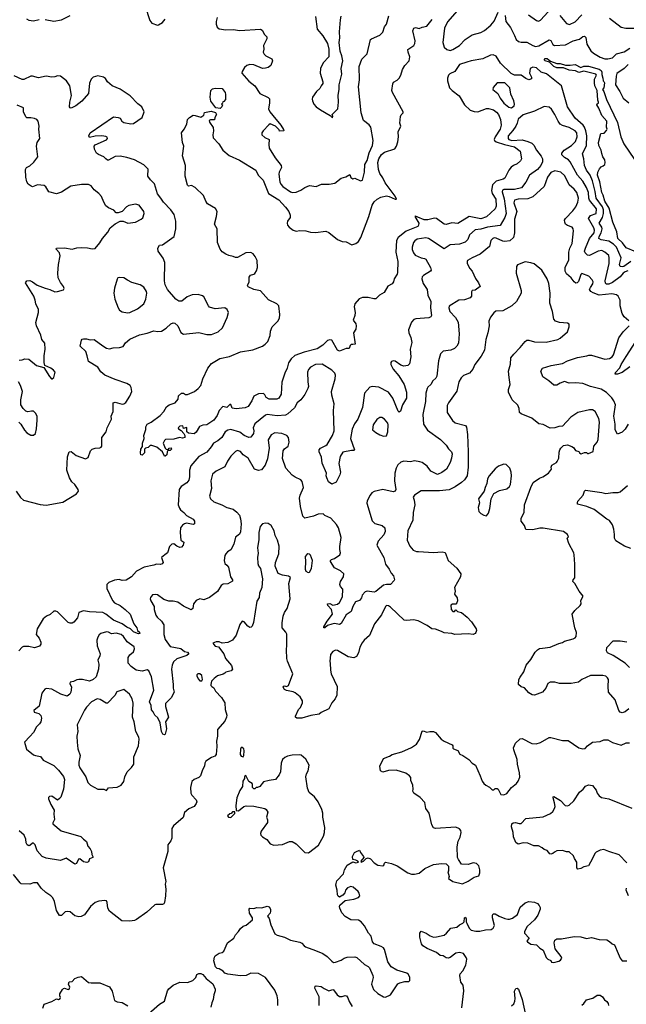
# Model space of a CAD drawing. Extents: x 2293139 to 2515392, y 824115 to 1006937.
# Tile 260 of 417: x 2362751 to 2369058, y 953726 to 963973. Entities that reach past the tile are written whole.
import ezdxf

# ---------------------------------------------------------------- set-up
doc = ezdxf.new("R2010")
doc.units = 0

msp = doc.modelspace()

# ---------------------------------------------------------------- linework, layer by layer
at = {"layer": '0CON10XD'}
for points in [[(2364055, 964112), (2364103, 963963), (2364125, 963936), (2364185, 963916), (2364195, 963918), (2364235, 963942), (2364263, 963977)], [(2362823, 963983), (2362845, 963966), (2362895, 963961), (2362954, 963976)], [(2363016, 963976), (2363105, 963957), (2363185, 963970), (2363275, 964016)], [(2367400, 963530), (2367323, 963507), (2367276, 963435), (2367222, 963408), (2367210, 963395), (2367198, 963365), (2367198, 963335), (2367220, 963265), (2367246, 963235), (2367321, 963181), (2367375, 963085), (2367435, 963031), (2367475, 963018), (2367515, 963015), (2367605, 963049), (2367625, 963050), (2367678, 963035), (2367710, 963010), (2367730, 962985), (2367750, 962935), (2367758, 962875), (2367745, 962835), (2367693, 962755), (2367685, 962725), (2367688, 962715), (2367705, 962703), (2367793, 962673), (2367895, 962650), (2367954, 962605), (2367967, 962525), (2367957, 962503), (2367925, 962473), (2367885, 962456), (2367861, 962439), (2367837, 962405), (2367796, 962325), (2367777, 962313), (2367705, 962293), (2367667, 962253), (2367655, 962195), (2367665, 962165), (2367700, 962105), (2367705, 962032), (2367695, 962005), (2367605, 961920), (2367545, 961901), (2367425, 961924), (2367305, 961853), (2367245, 961859), (2367185, 961841), (2367165, 961846), (2367085, 961903), (2367065, 961906), (2366995, 961891), (2366955, 961890), (2366889, 961919), (2366865, 961929), (2366860, 961925), (2366900, 961855), (2366899, 961835), (2366890, 961820), (2366768, 961772), (2366685, 961707), (2366667, 961675), (2366661, 961555), (2366681, 961455), (2366678, 961342), (2366674, 961325), (2366646, 961275), (2366639, 961245), (2366622, 961225), (2366580, 961200), (2366541, 961135), (2366493, 961107), (2366455, 961069), (2366434, 961066), (2366375, 961081), (2366315, 961083), (2366281, 961069), (2366236, 961014), (2366229, 960985), (2366238, 960925), (2366236, 960895), (2366218, 960845), (2366246, 960806), (2366251, 960785), (2366247, 960753), (2366220, 960715), (2366240, 960595), (2366213, 960593), (2366198, 960592), (2366187, 960583), (2366175, 960550), (2366145, 960552), (2366075, 960523), (2366054, 960534), (2365996, 960636), (2365975, 960641), (2365952, 960635), (2365904, 960586), (2365843, 960547), (2365708, 960512), (2365612, 960478), (2365575, 960444), (2365547, 960403), (2365532, 960345), (2365508, 960295), (2365475, 960200), (2365469, 960075), (2365445, 960034), (2365425, 960024), (2365345, 960023), (2365315, 960040), (2365300, 960070), (2365285, 960084), (2365235, 960079), (2365185, 960054), (2365165, 960006), (2365125, 959948), (2365095, 959934), (2365002, 959922), (2364959, 959929), (2364945, 959968), (2364935, 959968), (2364905, 959938), (2364863, 959947), (2364824, 959906), (2364804, 959855), (2364768, 959805), (2364695, 959757), (2364655, 959752), (2364622, 959738), (2364585, 959681), (2364565, 959664), (2364505, 959670), (2364490, 959685), (2364490, 959725), (2364485, 959730), (2364455, 959720), (2364447, 959747), (2364415, 959743), (2364400, 959725), (2364402, 959715), (2364429, 959699), (2364458, 959665), (2364468, 959645), (2364467, 959623), (2364445, 959618), (2364414, 959624), (2364355, 959607), (2364267, 959603), (2364255, 959593), (2364241, 959565), (2364265, 959512), (2364275, 959502), (2364295, 959500), (2364305, 959512), (2364325, 959518), (2364330, 959505), (2364315, 959488), (2364292, 959488), (2364283, 959477), (2364280, 959445), (2364265, 959430), (2364255, 959432), (2364235, 959477), (2364178, 959525), (2364125, 959542), (2364108, 959542), (2364085, 959520), (2364060, 959515), (2364050, 959505), (2364050, 959465), (2364025, 959440), (2364012, 959445), (2364008, 959465), (2364012, 959505), (2364029, 959531), (2364027, 959567), (2364046, 959614), (2364042, 959645), (2364062, 959708), (2364064, 959735), (2364077, 959765), (2364117, 959783), (2364213, 959855), (2364248, 959895), (2364278, 959945), (2364305, 959964), (2364366, 959984), (2364400, 960025), (2364403, 960057), (2364432, 960085), (2364455, 960086), (2364475, 960073), (2364495, 960071), (2364567, 960103), (2364606, 960134), (2364634, 960166), (2364655, 960234), (2364707, 960345), (2364745, 960394), (2364833, 960447), (2364933, 960467), (2365045, 960516), (2365175, 960536), (2365275, 960574), (2365304, 960595), (2365331, 960625), (2365354, 960685), (2365358, 960732), (2365376, 960775), (2365434, 960835), (2365451, 960865), (2365456, 960904), (2365445, 960995), (2365426, 961015), (2365337, 961057), (2365255, 961152), (2365185, 961166), (2365125, 961192), (2365118, 961205), (2365138, 961245), (2365137, 961293), (2365142, 961305), (2365152, 961315), (2365185, 961324), (2365195, 961333), (2365212, 961358), (2365225, 961395), (2365220, 961465), (2365199, 961509), (2365177, 961537), (2365155, 961549), (2365102, 961548), (2365015, 961498), (2364995, 961498), (2364969, 961509), (2364925, 961517), (2364895, 961531), (2364857, 961557), (2364834, 961584), (2364809, 961655), (2364803, 961795), (2364776, 961845), (2364797, 961925), (2364803, 961975), (2364788, 962008), (2364705, 962058), (2364686, 962085), (2364662, 962142), (2364575, 962227), (2364537, 962247), (2364505, 962241), (2364495, 962252), (2364473, 962343), (2364475, 962455), (2364445, 962555), (2364458, 962655), (2364444, 962695), (2364433, 962795), (2364462, 962835), (2364488, 962885), (2364496, 962934), (2364516, 962954), (2364555, 962978), (2364575, 962977), (2364635, 962958), (2364665, 962980), (2364672, 963008), (2364742, 963022), (2364787, 963007), (2364798, 962985), (2364780, 962955), (2364778, 962932), (2364735, 962932), (2364722, 962925), (2364723, 962907), (2364762, 962852), (2364766, 962815), (2364759, 962775), (2364764, 962744), (2364820, 962680), (2364864, 962615), (2364929, 962559), (2365035, 962512), (2365206, 962406), (2365229, 962355), (2365282, 962302), (2365337, 962165), (2365445, 962097), (2365515, 962022), (2365549, 961975), (2365563, 961937), (2365564, 961915), (2365534, 961875), (2365531, 961855), (2365535, 961833), (2365551, 961815), (2365595, 961784), (2365625, 961772), (2365665, 961778), (2365725, 961776), (2365775, 961761), (2365825, 961758), (2365935, 961771), (2365965, 961758), (2366055, 961686), (2366104, 961664), (2366145, 961661), (2366205, 961631), (2366245, 961642), (2366275, 961665), (2366297, 961705), (2366380, 961925), (2366415, 962042), (2366435, 962078), (2366466, 962105), (2366505, 962125), (2366565, 962138), (2366592, 962132), (2366655, 962104), (2366668, 962105), (2366656, 962135), (2366551, 962275), (2366526, 962326), (2366495, 962372), (2366480, 962415), (2366475, 962485), (2366484, 962526), (2366511, 962569), (2366545, 962593), (2366652, 962628), (2366670, 962655), (2366683, 962703), (2366689, 962755), (2366686, 962805), (2366713, 962865), (2366702, 962895), (2366709, 962965), (2366716, 962984), (2366737, 963005), (2366737, 963015), (2366626, 963215), (2366621, 963235), (2366630, 963305), (2366639, 963321), (2366675, 963342), (2366696, 963365), (2366714, 963395), (2366732, 963455), (2366755, 963495), (2366801, 963545), (2366808, 963585), (2366789, 963635), (2366786, 963664), (2366848, 963705), (2366859, 963725), (2366864, 963754), (2366840, 963855), (2366848, 963885), (2366865, 963892), (2366905, 963881), (2366935, 963896), (2366985, 963906), (2367041, 963975)], [(2364804, 963994), (2364792, 963955), (2364794, 963925), (2364804, 963895), (2364825, 963879), (2364895, 963867), (2364975, 963870), (2365035, 963860), (2365254, 963874), (2365272, 963865), (2365295, 963818), (2365320, 963795), (2365320, 963775), (2365286, 963705), (2365290, 963665), (2365283, 963635), (2365293, 963613), (2365310, 963595), (2365374, 963564), (2365380, 963545), (2365363, 963495), (2365335, 963476), (2365305, 963467), (2365275, 963466), (2365185, 963503), (2365145, 963507), (2365113, 963497), (2365087, 963475), (2365063, 963435), (2365060, 963415), (2365135, 963333), (2365195, 963283), (2365248, 963205), (2365335, 963162), (2365348, 963148), (2365349, 963105), (2365339, 963045), (2365351, 963015), (2365384, 962975), (2365466, 962876), (2365495, 962830), (2365497, 962815), (2365452, 962812), (2365450, 962825), (2365410, 962865), (2365355, 962888), (2365341, 962879), (2365284, 962816), (2365270, 962795), (2365270, 962775), (2365300, 962745), (2365346, 962726), (2365341, 962675), (2365346, 962636), (2365406, 962535), (2365469, 962455), (2365472, 962435), (2365447, 962385), (2365444, 962365), (2365455, 962285), (2365465, 962261), (2365487, 962235), (2365565, 962181), (2365586, 962174), (2365625, 962176), (2365675, 962198), (2365715, 962228), (2365765, 962247), (2365835, 962238), (2365888, 962262), (2365968, 962262), (2366027, 962273), (2366095, 962322), (2366143, 962337), (2366185, 962360), (2366195, 962332), (2366205, 962322), (2366215, 962318), (2366235, 962322), (2366295, 962294), (2366316, 962304), (2366337, 962385), (2366339, 962465), (2366365, 962506), (2366384, 962586), (2366420, 962665), (2366427, 962717), (2366401, 962855), (2366385, 962878), (2366324, 962925), (2366300, 963005), (2366274, 963275), (2366284, 963346), (2366279, 963485), (2366308, 963562), (2366364, 963616), (2366400, 963765), (2366410, 963775), (2366495, 963812), (2366525, 963844), (2366545, 963897), (2366565, 963927), (2366589, 964011)], [(2365826, 964005), (2365844, 963875), (2365904, 963805), (2365951, 963725), (2365964, 963665), (2365966, 963585), (2365907, 963525), (2365880, 963465), (2365874, 963415), (2365902, 963325), (2365902, 963308), (2365884, 963285), (2365873, 963255), (2365836, 963225), (2365795, 963168), (2365792, 963145), (2365797, 963127), (2365808, 963095), (2365835, 963066), (2365877, 963035), (2365980, 962975), (2366003, 962953), (2366008, 962965), (2366000, 962985), (2366057, 963045), (2366064, 963115), (2366063, 963187), (2366074, 963245), (2366074, 963295), (2366100, 963405), (2366094, 963465), (2366111, 963545), (2366101, 963595), (2366082, 963645), (2366072, 963735), (2366080, 963785), (2366076, 963845), (2366085, 963972), (2366095, 964008)], [(2367301, 964065), (2367199, 963951), (2367167, 963885), (2367149, 963735), (2367166, 963685), (2367192, 963662), (2367225, 963653), (2367255, 963661), (2367325, 963705), (2367383, 963767), (2367455, 963815), (2367545, 963840), (2367585, 963859), (2367651, 963915), (2367685, 963956), (2367725, 964052)], [(2367799, 964015), (2367807, 963955), (2367853, 963893), (2367895, 963809), (2367912, 963765), (2367937, 963747), (2367965, 963739), (2368025, 963737), (2368085, 963704), (2368115, 963694), (2368148, 963702), (2368255, 963764), (2368273, 963755), (2368295, 963716), (2368312, 963705), (2368425, 963711), (2368505, 963752), (2368571, 963769), (2368605, 963796), (2368625, 963801), (2368636, 963786), (2368648, 963718), (2368690, 963650), (2368717, 963625), (2368785, 963584), (2368835, 963564), (2368865, 963565), (2368913, 963577), (2368955, 963618), (2369035, 963638), (2369095, 963676)], [(2368042, 964022), (2368125, 963964), (2368145, 963957), (2368165, 963967), (2368244, 964055)], [(2368367, 964017), (2368435, 963934), (2368466, 963924), (2368525, 963951), (2368595, 964022)], [(2368885, 963990), (2369005, 963896), (2369054, 963884), (2369195, 963885)], [(2369105, 961457), (2369031, 961405), (2369015, 961400), (2368995, 961405), (2368987, 961425), (2369005, 961495), (2368981, 961549), (2368957, 961605), (2368925, 961635), (2368875, 961668), (2368795, 961681), (2368774, 961695), (2368776, 961715), (2368796, 961754), (2368808, 961795), (2368803, 961815), (2368777, 961855), (2368811, 961915), (2368821, 961955), (2368821, 961995), (2368809, 962025), (2368744, 962115), (2368735, 962185), (2368705, 962294), (2368681, 962355), (2368644, 962405), (2368624, 962455), (2368618, 962525), (2368602, 962575), (2368644, 962665), (2368646, 962765), (2368638, 962815), (2368624, 962854), (2368609, 962875), (2368525, 962947), (2368445, 963065), (2368385, 963285), (2368228, 963408), (2368172, 963425), (2368125, 963470), (2368085, 963480), (2368060, 963465), (2368050, 963415), (2368071, 963375), (2368073, 963357), (2368045, 963348), (2368015, 963359), (2367965, 963395), (2367895, 963397), (2367862, 963412), (2367750, 963520), (2367705, 963593), (2367675, 963608), (2367645, 963604), (2367565, 963564), (2367445, 963545), (2367400, 963530)], [(2369157, 961557), (2369055, 961598), (2369020, 961650), (2368970, 961695), (2368958, 961765), (2368917, 961867), (2368881, 962011), (2368835, 962085), (2368818, 962148), (2368805, 962175), (2368783, 962285), (2368760, 962355), (2368761, 962385), (2368778, 962422), (2368795, 962442), (2368819, 962451), (2368834, 962466), (2368840, 962485), (2368834, 962514), (2368814, 962545), (2368805, 962580), (2368797, 962615), (2368772, 962665), (2368768, 962695), (2368792, 962788), (2368828, 962792), (2368852, 962818), (2368858, 962835), (2368851, 962855), (2368857, 962915), (2368804, 962974), (2368773, 963053), (2368750, 963085), (2368754, 963096), (2368770, 963105), (2368770, 963115), (2368763, 963135), (2368756, 963235), (2368732, 963285), (2368726, 963314), (2368726, 963355), (2368748, 963395), (2368742, 963405), (2368617, 963437), (2368565, 963422), (2368529, 963439), (2368465, 963448), (2368405, 963470), (2368335, 963471), (2368306, 963485), (2368260, 963530), (2368215, 963544), (2368204, 963555), (2368215, 963568), (2368235, 963567), (2368271, 963541), (2368335, 963518), (2368372, 963515), (2368425, 963498), (2368475, 963500), (2368525, 963506), (2368585, 963476), (2368615, 963489), (2368665, 963488), (2368775, 963457), (2368795, 963445), (2368805, 963425), (2368803, 963403), (2368814, 963365), (2368816, 963336), (2368825, 963331), (2368832, 963315), (2368825, 963263), (2368810, 963245), (2368825, 963227), (2368851, 963141), (2368965, 962904), (2369000, 962755), (2369031, 962681), (2369145, 962517)], [(2369078, 963505), (2369035, 963464), (2368959, 963411), (2368951, 963385), (2368945, 963295), (2368991, 963225), (2369026, 963156), (2369085, 963108)], [(2362713, 959065), (2362760, 959000), (2362792, 958972), (2362965, 958929), (2363025, 958922), (2363198, 958952), (2363341, 959039), (2363362, 959065), (2363358, 959085), (2363323, 959135), (2363294, 959164), (2363270, 959205), (2363242, 959285), (2363249, 959425), (2363266, 959474), (2363285, 959479), (2363339, 959439), (2363435, 959402), (2363462, 959418), (2363488, 959485), (2363505, 959505), (2363535, 959514), (2363584, 959516), (2363598, 959525), (2363604, 959536), (2363606, 959625), (2363651, 959685), (2363661, 959725), (2363704, 959815), (2363701, 959845), (2363721, 959895), (2363724, 959985), (2363745, 959991), (2363815, 959973), (2363835, 959974), (2363855, 959990), (2363895, 960054), (2363918, 960105), (2363911, 960145), (2363898, 960165), (2363865, 960187), (2363745, 960228), (2363635, 960274), (2363595, 960309), (2363565, 960356), (2363466, 960415), (2363454, 960475), (2363438, 960518), (2363381, 960575), (2363392, 960638), (2363402, 960648), (2363415, 960650), (2363445, 960650), (2363485, 960640), (2363525, 960644), (2363617, 960577), (2363655, 960554), (2363685, 960546), (2363722, 960558), (2363788, 960562), (2363825, 960573), (2363850, 960610), (2363895, 960649), (2363996, 960694), (2364075, 960711), (2364145, 960736), (2364185, 960729), (2364225, 960731), (2364275, 960764), (2364323, 960807), (2364348, 960818), (2364365, 960813), (2364396, 960786), (2364425, 960717), (2364455, 960700), (2364615, 960718), (2364695, 960696), (2364745, 960698), (2364814, 960725), (2364859, 960765), (2364909, 960875), (2364922, 960925), (2364908, 960958), (2364883, 960973), (2364785, 960964), (2364725, 960982), (2364713, 960995), (2364667, 961087), (2364650, 961100), (2364605, 961114), (2364545, 961111), (2364493, 961087), (2364435, 961042), (2364405, 961043), (2364376, 961065), (2364288, 961165), (2364265, 961215), (2364258, 961255), (2364261, 961445), (2364241, 961491), (2364191, 961565), (2364186, 961595), (2364203, 961625), (2364235, 961631), (2364357, 961715), (2364374, 961795), (2364374, 961875), (2364357, 961947), (2364321, 961995), (2364245, 962072), (2364220, 962115), (2364182, 962162), (2364154, 962265), (2364111, 962305), (2364084, 962345), (2364085, 962417), (2364041, 962461), (2363945, 962513), (2363865, 962540), (2363795, 962552), (2363742, 962548), (2363675, 962510), (2363665, 962510), (2363645, 962526), (2363625, 962544), (2363569, 962569), (2363549, 962585), (2363529, 962625), (2363524, 962655), (2363535, 962672), (2363655, 962723), (2363663, 962735), (2363661, 962751), (2363648, 962758), (2363605, 962764), (2363535, 962761), (2363475, 962748), (2363470, 962765), (2363484, 962796), (2363725, 962960), (2363775, 962956), (2363795, 962948), (2363814, 962915), (2363835, 962902), (2363905, 962890), (2363935, 962894), (2364023, 962955), (2364044, 963015), (2364022, 963065), (2363978, 963098), (2363901, 963181), (2363795, 963249), (2363714, 963284), (2363665, 963325), (2363642, 963362), (2363622, 963375), (2363565, 963388), (2363515, 963374), (2363495, 963352), (2363478, 963312), (2363465, 963205), (2363397, 963125), (2363335, 963076), (2363285, 963052), (2363274, 963054), (2363267, 963065), (2363271, 963115), (2363288, 963185), (2363272, 963285), (2363237, 963337), (2363175, 963386), (2363145, 963390), (2363115, 963378), (2363085, 963374), (2363025, 963386), (2362945, 963369), (2362885, 963385), (2362865, 963384), (2362795, 963351), (2362775, 963349), (2362695, 963387)], [(2364835, 963048), (2364790, 963055), (2364738, 963125), (2364730, 963165), (2364738, 963235), (2364755, 963253), (2364785, 963260), (2364855, 963256), (2364886, 963215), (2364891, 963195), (2364889, 963141), (2364875, 963122), (2364862, 963118), (2364860, 963105), (2364850, 963095), (2364858, 963085), (2364852, 963065), (2364835, 963048)], [(2367865, 963054), (2367892, 963075), (2367896, 963095), (2367888, 963128), (2367859, 963199), (2367848, 963265), (2367795, 963314), (2367714, 963316), (2367674, 963266), (2367672, 963245), (2367721, 963205), (2367748, 963155), (2367785, 963104), (2367835, 963063), (2367865, 963054)], [(2363573, 962163), (2363525, 962201), (2363494, 962244), (2363465, 962259), (2363395, 962256), (2363281, 962239), (2363185, 962177), (2363135, 962160), (2363055, 962180), (2363022, 962232), (2363005, 962246), (2362935, 962254), (2362885, 962234), (2362869, 962239), (2362840, 962260), (2362826, 962285), (2362816, 962335), (2362811, 962415), (2362821, 962435), (2362855, 962452), (2362899, 962491), (2362939, 962545), (2362924, 962655), (2362934, 962696), (2362961, 962735), (2362949, 962835), (2362954, 962866), (2362942, 962915), (2362929, 962935), (2362906, 962946), (2362865, 962952), (2362825, 962950), (2362815, 962960), (2362792, 963015), (2362790, 963055), (2362725, 963083)], [(2369075, 961358), (2369045, 961350), (2369024, 961335), (2368993, 961297), (2368915, 961238), (2368875, 961221), (2368851, 961221), (2368842, 961232), (2368839, 961255), (2368879, 961435), (2368880, 961495), (2368875, 961518), (2368836, 961555), (2368805, 961569), (2368765, 961563), (2368675, 961518), (2368655, 961523), (2368629, 961545), (2368624, 961565), (2368634, 961595), (2368675, 961695), (2368723, 961755), (2368727, 961783), (2368721, 961805), (2368666, 961905), (2368685, 961935), (2368743, 961955), (2368748, 962005), (2368675, 962095), (2368668, 962115), (2368665, 962175), (2368645, 962227), (2368605, 962293), (2368550, 962355), (2368476, 962495), (2368456, 962515), (2368415, 962537), (2368386, 962566), (2368387, 962585), (2368412, 962615), (2368488, 962665), (2368529, 962705), (2368547, 962755), (2368545, 962795), (2368525, 962815), (2368465, 962851), (2368395, 962870), (2368372, 962885), (2368348, 962915), (2368315, 962985), (2368280, 963040), (2368255, 963064), (2368205, 963069), (2368105, 963021), (2367987, 962983), (2367933, 962937), (2367923, 962895), (2367908, 962865), (2367879, 962821), (2367831, 962765), (2367829, 962735), (2367837, 962725), (2367867, 962717), (2367975, 962723), (2368035, 962706), (2368077, 962687), (2368097, 962667), (2368125, 962616), (2368173, 962553), (2368185, 962523), (2368186, 962495), (2368168, 962455), (2368136, 962415), (2368053, 962355), (2368015, 962282), (2367967, 962223), (2367896, 962204), (2367785, 962205), (2367771, 962199), (2367768, 962182), (2367788, 962108), (2367809, 961955), (2367796, 961915), (2367748, 961832), (2367615, 961812), (2367545, 961791), (2367485, 961785), (2367428, 961735), (2367410, 961685), (2367381, 961659), (2367323, 961637), (2367225, 961629), (2367165, 961588), (2367003, 961695), (2366975, 961701), (2366885, 961688), (2366859, 961671), (2366845, 961655), (2366832, 961605), (2366832, 961582), (2366845, 961545), (2366862, 961522), (2366925, 961494), (2366959, 961489), (2366975, 961480), (2367022, 961395), (2367028, 961365), (2367022, 961355), (2366950, 961310), (2366936, 961295), (2366932, 961275), (2366946, 961226), (2366986, 961165), (2366996, 961105), (2367025, 961040), (2367021, 960975), (2367034, 960895), (2367025, 960879), (2367005, 960871), (2366869, 960861), (2366848, 960852), (2366824, 960825), (2366794, 960744), (2366797, 960715), (2366818, 960665), (2366829, 960615), (2366811, 960545), (2366816, 960465), (2366805, 960392), (2366787, 960373), (2366745, 960368), (2366715, 960378), (2366655, 960420), (2366635, 960423), (2366615, 960417), (2366610, 960405), (2366611, 960385), (2366634, 960335), (2366692, 960268), (2366749, 960175), (2366774, 960095), (2366771, 960035), (2366732, 959965), (2366710, 959900), (2366695, 959890), (2366685, 959900), (2366631, 960035), (2366585, 960095), (2366485, 960149), (2366415, 960154), (2366392, 960148), (2366335, 960085), (2366314, 959936), (2366266, 959814), (2366232, 959768), (2366208, 959712), (2366189, 959615), (2366232, 959495), (2366225, 959488), (2366200, 959490), (2366109, 959471), (2366083, 959427), (2366069, 959355), (2366087, 959265), (2366081, 959235), (2366040, 959160), (2365995, 959138), (2365963, 959163), (2365943, 959205), (2365938, 959225), (2365942, 959255), (2365895, 959359), (2365890, 959420), (2365864, 959475), (2365864, 959495), (2365878, 959515), (2365935, 959542), (2365947, 959553), (2366003, 959645), (2366019, 959695), (2366015, 959905), (2366019, 959975), (2365995, 960065), (2365992, 960105), (2366032, 960235), (2366033, 960273), (2366026, 960295), (2365995, 960327), (2365895, 960387), (2365825, 960384), (2365775, 960358), (2365755, 960334), (2365744, 960304), (2365746, 960205), (2365753, 960155), (2365748, 960135), (2365717, 960073), (2365673, 960017), (2365635, 959984), (2365607, 959933), (2365539, 959871), (2365514, 959856), (2365429, 959849), (2365325, 959864), (2365305, 959856), (2365195, 959766), (2365178, 959725), (2365184, 959695), (2365182, 959665), (2365155, 959628), (2365135, 959626), (2365085, 959645), (2365039, 959679), (2364945, 959708), (2364915, 959702), (2364888, 959685), (2364852, 959625), (2364810, 959590), (2364765, 959564), (2364743, 959527), (2364695, 959471), (2364615, 959427), (2364530, 959330), (2364515, 959285), (2364516, 959215), (2364508, 959182), (2364487, 959153), (2364430, 959115), (2364408, 959085), (2364400, 958925), (2364411, 958891), (2364423, 958873), (2364458, 958845), (2364485, 958812), (2364554, 958775), (2364569, 958755), (2364570, 958735), (2364567, 958725), (2364555, 958721), (2364485, 958732), (2364465, 958727), (2364445, 958713), (2364424, 958685), (2364419, 958635), (2364428, 958558), (2364457, 958535), (2364449, 958505), (2364433, 958485), (2364415, 958481), (2364384, 958494), (2364355, 958518), (2364332, 958515), (2364310, 958490), (2364289, 958425), (2364260, 958405), (2364227, 958375), (2364243, 958325), (2364231, 958309), (2364216, 958304), (2364175, 958308), (2364145, 958295), (2364045, 958275), (2363966, 958234), (2363914, 958176), (2363859, 958141), (2363817, 958137), (2363785, 958146), (2363735, 958140), (2363677, 958115), (2363656, 958094), (2363656, 958055), (2363715, 957930), (2363735, 957905), (2363795, 957876), (2363849, 957835), (2363899, 957785), (2363937, 957687), (2363968, 957645), (2363976, 957616), (2363995, 957600), (2364000, 957585), (2363985, 957580), (2363975, 957584), (2363935, 957604), (2363903, 957633), (2363865, 957650), (2363817, 957687), (2363727, 957723), (2363645, 957786), (2363615, 957802), (2363475, 957812), (2363415, 957822), (2363365, 957803), (2363352, 957748), (2363315, 957702), (2363296, 957694), (2363275, 957694), (2363255, 957701), (2363145, 957810), (2363125, 957818), (2363105, 957816), (2363068, 957782), (2363030, 957765), (2362994, 957736), (2362933, 957635), (2362922, 957575), (2362952, 957535), (2362971, 957495), (2362970, 957475), (2362956, 957454), (2362905, 957437), (2362845, 957451), (2362791, 957449), (2362775, 957442), (2362742, 957405)], [(2369085, 960840), (2369035, 960879), (2369016, 960915), (2368993, 960995), (2368993, 961055), (2368974, 961095), (2368955, 961108), (2368909, 961119), (2368775, 961106), (2368715, 961129), (2368689, 961145), (2368677, 961165), (2368685, 961185), (2368709, 961225), (2368712, 961245), (2368704, 961265), (2368667, 961305), (2368595, 961331), (2368585, 961322), (2368561, 961249), (2368547, 961233), (2368535, 961232), (2368515, 961244), (2368486, 961286), (2368435, 961327), (2368421, 961355), (2368421, 961395), (2368460, 961475), (2368461, 961555), (2368472, 961595), (2368496, 961645), (2368509, 961775), (2368507, 961797), (2368494, 961814), (2368445, 961831), (2368427, 961845), (2368418, 961865), (2368417, 961885), (2368427, 961905), (2368503, 961985), (2368534, 962026), (2368555, 962075), (2368560, 962115), (2368543, 962175), (2368515, 962210), (2368465, 962255), (2368418, 962348), (2368376, 962386), (2368315, 962401), (2368275, 962382), (2368237, 962335), (2368205, 962235), (2368085, 962129), (2368035, 962109), (2367932, 962105), (2367897, 962093), (2367890, 962065), (2367920, 961975), (2367897, 961897), (2367895, 961755), (2367886, 961705), (2367848, 961672), (2367796, 961666), (2367775, 961669), (2367705, 961698), (2367685, 961701), (2367670, 961695), (2367651, 961675), (2367636, 961614), (2367537, 961533), (2367454, 961495), (2367408, 961465), (2367402, 961455), (2367404, 961435), (2367431, 961385), (2367456, 961355), (2367489, 961279), (2367522, 961235), (2367540, 961195), (2367485, 961157), (2367454, 961156), (2367449, 961141), (2367450, 961095), (2367435, 961079), (2367375, 961059), (2367317, 961053), (2367217, 960993), (2367213, 960975), (2367224, 960935), (2367282, 960875), (2367310, 960825), (2367321, 960705), (2367312, 960608), (2367297, 960575), (2367270, 960550), (2367235, 960533), (2367155, 960522), (2367126, 960494), (2367106, 960424), (2367088, 960262), (2367077, 960243), (2367047, 960215), (2367026, 960175), (2366995, 960150), (2366986, 960135), (2366974, 960085), (2366970, 960000), (2366941, 959865), (2366951, 959765), (2366992, 959702), (2367125, 959605), (2367186, 959545), (2367208, 959508), (2367242, 959475), (2367246, 959455), (2367241, 959409), (2367227, 959363), (2367188, 959295), (2367140, 959260), (2367095, 959240), (2367025, 959274), (2366989, 959325), (2366935, 959363), (2366911, 959371), (2366855, 959382), (2366815, 959372), (2366745, 959378), (2366712, 959368), (2366681, 959339), (2366664, 959306), (2366652, 959255), (2366649, 959175), (2366662, 959085), (2366654, 959066), (2366635, 959060)], [(2362745, 960431), (2362778, 960432), (2362806, 960444), (2362845, 960439), (2362925, 960373), (2363003, 960353), (2363061, 960261), (2363080, 960235), (2363090, 960235), (2363105, 960250), (2363119, 960305), (2363103, 960325), (2363075, 960346), (2363012, 960375), (2363004, 960406), (2363004, 960475), (2363014, 960545), (2363013, 960605), (2362981, 960645), (2362969, 960689), (2362926, 960785), (2362918, 960822), (2362946, 960925), (2362947, 960955), (2362918, 961015), (2362913, 961055), (2362897, 961097), (2362812, 961235), (2362825, 961256), (2362858, 961258), (2362885, 961246), (2362931, 961211), (2363015, 961177), (2363064, 961164), (2363115, 961141), (2363145, 961144), (2363205, 961163), (2363213, 961175), (2363208, 961195), (2363175, 961239), (2363152, 961285), (2363148, 961335), (2363154, 961426), (2363171, 961515), (2363164, 961545), (2363129, 961585), (2363132, 961595), (2363215, 961599), (2363295, 961584), (2363345, 961599), (2363395, 961603), (2363455, 961600), (2363505, 961588), (2363535, 961593), (2363585, 961650), (2363611, 961695), (2363667, 961763), (2363691, 961805), (2363743, 961847), (2363795, 961877), (2363825, 961877), (2363875, 961854), (2363955, 961866), (2364014, 961896), (2364030, 961910), (2364044, 961955), (2364042, 961975), (2363992, 962042), (2363955, 962052), (2363885, 962038), (2363863, 962025), (2363815, 961977), (2363775, 961963), (2363755, 961963), (2363729, 961989), (2363673, 962013), (2363648, 962035), (2363625, 962074), (2363603, 962133), (2363573, 962163)], [(2369085, 956801), (2369045, 956769), (2369015, 956759), (2368995, 956767), (2368980, 956785), (2368942, 956895), (2368872, 956975), (2368868, 957035), (2368874, 957105), (2368864, 957125), (2368845, 957140), (2368815, 957149), (2368685, 957149), (2368596, 957105), (2368561, 957079), (2368485, 957063), (2368365, 957064), (2368315, 957080), (2368265, 957078), (2368243, 957065), (2368220, 957015), (2368186, 956974), (2368105, 956944), (2368078, 956948), (2368046, 956966), (2367998, 957018), (2367965, 957031), (2367938, 957055), (2367940, 957105), (2367955, 957132), (2367992, 957185), (2368016, 957255), (2368067, 957315), (2368110, 957390), (2368135, 957416), (2368155, 957428), (2368185, 957434), (2368268, 957442), (2368355, 957481), (2368395, 957491), (2368415, 957506), (2368505, 957529), (2368525, 957539), (2368538, 957555), (2368541, 957595), (2368524, 957645), (2368496, 957785), (2368524, 957826), (2368577, 957875), (2368588, 957895), (2368585, 957930), (2368610, 957975), (2368568, 958025), (2368522, 958105), (2368502, 958125), (2368507, 958143), (2368522, 958165), (2368524, 958305), (2368517, 958403), (2368512, 958425), (2368461, 958521), (2368443, 958577), (2368458, 958592), (2368448, 958615), (2368405, 958648), (2368195, 958682), (2368159, 958681), (2368085, 958664), (2368015, 958668), (2367999, 958709), (2367964, 958755), (2367966, 958785), (2367995, 958845), (2367998, 958925), (2368064, 959105), (2368090, 959155), (2368155, 959201), (2368189, 959215), (2368249, 959255), (2368280, 959295), (2368278, 959315), (2368284, 959336), (2368332, 959365), (2368340, 959375), (2368355, 959410), (2368359, 959471), (2368367, 959495), (2368378, 959515), (2368405, 959542), (2368445, 959547), (2368492, 959532), (2368510, 959520), (2368531, 959491), (2368565, 959478), (2368572, 959465), (2368590, 959455), (2368625, 959467), (2368645, 959467), (2368655, 959458), (2368665, 959458), (2368715, 959480), (2368720, 959535), (2368755, 959576), (2368765, 959605), (2368780, 959785), (2368772, 959822), (2368733, 959895), (2368705, 959911), (2368675, 959912), (2368555, 959884), (2368482, 959838), (2368396, 959744), (2368355, 959739), (2368316, 959724), (2368265, 959723), (2368195, 959759), (2368148, 959768), (2368076, 959826), (2367965, 959870), (2367946, 959885), (2367943, 959925), (2367931, 959961), (2367873, 960015), (2367834, 960095), (2367833, 960125), (2367850, 960175), (2367840, 960250), (2367832, 960315), (2367853, 960387), (2367859, 960455), (2367887, 960493), (2367955, 960560), (2368005, 960623), (2368025, 960636), (2368045, 960639), (2368105, 960621), (2368225, 960618), (2368345, 960646), (2368372, 960658), (2368445, 960726), (2368464, 960775), (2368463, 960803), (2368448, 960815), (2368365, 960820), (2368322, 960835), (2368303, 960855), (2368292, 960935), (2368262, 961022), (2368266, 961125), (2368254, 961226), (2368235, 961275), (2368180, 961365), (2368101, 961431), (2368065, 961443), (2368005, 961452), (2367927, 961423), (2367918, 961405), (2367914, 961335), (2367966, 961155), (2367964, 961125), (2367915, 961041), (2367868, 960995), (2367775, 960942), (2367702, 960938), (2367679, 960921), (2367645, 960877), (2367630, 960835), (2367631, 960785), (2367619, 960715), (2367596, 960645), (2367585, 960534), (2367549, 960471), (2367484, 960385), (2367463, 960335), (2367427, 960295), (2367365, 960271), (2367341, 960245), (2367318, 960205), (2367295, 960107), (2367208, 959985), (2367196, 959956), (2367197, 959885), (2367252, 959802), (2367278, 959778), (2367385, 959751), (2367395, 959733), (2367406, 959655), (2367414, 959474), (2367414, 959315), (2367404, 959226), (2367377, 959185), (2367345, 959155), (2367279, 959111), (2367215, 959080), (2367115, 959068), (2366925, 959070), (2366856, 959025), (2366841, 959005), (2366854, 958974), (2366858, 958925), (2366841, 958845), (2366837, 958765), (2366788, 958652), (2366781, 958555), (2366806, 958495), (2366843, 958453), (2366875, 958439), (2366897, 958437), (2367055, 958429), (2367145, 958436), (2367175, 958429), (2367206, 958346), (2367295, 958266), (2367338, 958205), (2367334, 958176), (2367271, 958065), (2367280, 958025), (2367273, 957995), (2367301, 957955), (2367303, 957925), (2367296, 957904), (2367285, 957892), (2367251, 957889), (2367235, 957880), (2367238, 957835), (2367254, 957814), (2367270, 957815), (2367285, 957830), (2367303, 957813), (2367345, 957803), (2367404, 957754), (2367448, 957705), (2367496, 957635), (2367500, 957615), (2367494, 957595), (2367487, 957585), (2367465, 957576), (2367415, 957582), (2367275, 957576), (2367245, 957585), (2367165, 957591), (2367135, 957605), (2367075, 957631), (2367035, 957633), (2366988, 957668), (2366895, 957717), (2366847, 957727), (2366775, 957720), (2366749, 957725), (2366605, 957859), (2366585, 957872), (2366565, 957877), (2366553, 957867), (2366512, 957778), (2366440, 957685), (2366389, 957565), (2366333, 957517), (2366312, 957488), (2366288, 957442), (2366275, 957385), (2366252, 957345), (2366225, 957333), (2366165, 957343), (2366055, 957409), (2366035, 957413), (2366005, 957397), (2365982, 957368), (2365975, 957295), (2365978, 957278), (2365981, 957205), (2365991, 957165), (2366051, 957035), (2366049, 956945), (2366032, 956905), (2365995, 956863), (2365965, 956801), (2365886, 956764), (2365865, 956744), (2365777, 956733), (2365685, 956705), (2365632, 956705), (2365619, 956715), (2365620, 956725), (2365651, 956795), (2365669, 956815), (2365693, 956865), (2365693, 956885), (2365666, 956925), (2365615, 956968), (2365595, 956977), (2365525, 956991), (2365505, 957002), (2365490, 957025), (2365495, 957038), (2365505, 957042), (2365525, 957033), (2365546, 957044), (2365591, 957165), (2365536, 957296), (2365529, 957325), (2365524, 957415)], [(2363873, 960923), (2363895, 960924), (2363975, 960965), (2364040, 961015), (2364062, 961065), (2364073, 961125), (2364071, 961145), (2364040, 961190), (2364005, 961212), (2363918, 961238), (2363871, 961261), (2363835, 961287), (2363785, 961290), (2363772, 961285), (2363765, 961272), (2363735, 961180), (2363730, 961125), (2363741, 961065), (2363774, 960974), (2363790, 960950), (2363815, 960934), (2363873, 960923)], [(2369076, 959765), (2369045, 959711), (2369015, 959679), (2368965, 959660), (2368942, 959705), (2368942, 959765), (2368929, 959845), (2368946, 959965), (2368930, 960005), (2368906, 960036), (2368852, 960092), (2368795, 960126), (2368685, 960155), (2368605, 960185), (2368535, 960192), (2368465, 960190), (2368415, 960206), (2368369, 960191), (2368335, 960169), (2368305, 960170), (2368254, 960214), (2368190, 960255), (2368170, 960315), (2368188, 960345), (2368278, 960375), (2368335, 960383), (2368393, 960395), (2368445, 960423), (2368552, 960458), (2368646, 960474), (2368667, 960483), (2368695, 960481), (2368835, 960440), (2368885, 960448), (2368911, 960465), (2368925, 960485), (2368979, 960661), (2369027, 960723), (2369089, 960785)], [(2369095, 960361), (2369015, 960301), (2368965, 960284), (2368943, 960285), (2368945, 960302), (2368991, 960349), (2369006, 960385), (2369055, 960467), (2369158, 960625)], [(2362743, 959783), (2362762, 959762), (2362800, 959700), (2362824, 959674), (2362865, 959650), (2362895, 959650), (2362914, 959666), (2362926, 959715), (2362934, 959805), (2362931, 959845), (2362915, 959878), (2362895, 959897), (2362875, 959900), (2362835, 959891), (2362815, 959900), (2362788, 959928), (2362764, 959964), (2362763, 960017), (2362779, 960105), (2362760, 960165), (2362740, 960205)], [(2366535, 959639), (2366565, 959641), (2366579, 959685), (2366582, 959755), (2366578, 959775), (2366545, 959817), (2366515, 959832), (2366495, 959832), (2366465, 959812), (2366426, 959755), (2366419, 959705), (2366454, 959675), (2366495, 959654), (2366535, 959639)], [(2366635, 959060), (2366525, 959082), (2366436, 959064), (2366412, 959048), (2366394, 959026), (2366363, 958967), (2366359, 958941), (2366415, 958756), (2366445, 958728), (2366519, 958709), (2366547, 958685), (2366550, 958645), (2366538, 958612), (2366478, 958545), (2366464, 958505), (2366537, 958375), (2366555, 958306), (2366592, 958255), (2366612, 958212), (2366636, 958185), (2366648, 958145), (2366646, 958135), (2366606, 958094), (2366565, 958094), (2366533, 958087), (2366455, 958021), (2366435, 958016), (2366365, 958024), (2366342, 958018), (2366312, 957985), (2366306, 957955), (2366285, 957930), (2366244, 957915), (2366216, 957865), (2366198, 957815), (2366145, 957780), (2366095, 957690), (2366075, 957680), (2366025, 957688), (2365995, 957683), (2365952, 957668), (2365925, 957644), (2365914, 957645), (2365912, 957655), (2365947, 957715), (2366004, 957786), (2365993, 957835), (2365956, 957875), (2365950, 957895), (2365975, 957896), (2366005, 957880), (2366055, 957890), (2366075, 957909), (2366106, 957965), (2366112, 958045), (2366086, 958075), (2366079, 958095), (2366086, 958125), (2366119, 958175), (2366122, 958205), (2366088, 958238), (2366025, 958268), (2365984, 958336), (2365984, 958345), (2365993, 958355), (2366025, 958366), (2366079, 958405), (2366085, 958425), (2366078, 958458), (2366080, 958490), (2366094, 958585), (2366066, 958685), (2366045, 958719), (2365985, 958784), (2365925, 958812), (2365905, 958830), (2365855, 958827), (2365805, 958806), (2365716, 958786), (2365696, 958805), (2365670, 958905), (2365661, 958995), (2365666, 959025), (2365701, 959105), (2365688, 959168), (2365674, 959184), (2365615, 959211), (2365585, 959231), (2365519, 959305), (2365484, 959405), (2365490, 959485), (2365505, 959506), (2365541, 959535), (2365554, 959575), (2365546, 959626), (2365527, 959647), (2365475, 959666), (2365405, 959673), (2365365, 959653), (2365335, 959600), (2365346, 959515), (2365329, 959401), (2365302, 959338), (2365265, 959289), (2365235, 959282), (2365191, 959295), (2365125, 959408), (2365076, 959445), (2365045, 959480), (2365015, 959490), (2364995, 959479), (2364945, 959429), (2364911, 959379), (2364885, 959321), (2364792, 959275), (2364755, 959243), (2364737, 959175), (2364744, 959095), (2364726, 959015), (2364736, 958986), (2364768, 958955), (2364854, 958924), (2364906, 958896), (2364969, 958879), (2365009, 958849), (2365035, 958815), (2365048, 958778), (2365053, 958727), (2365048, 958642), (2365035, 958620), (2364994, 958586), (2364976, 958515), (2364946, 958454), (2364913, 958435), (2364894, 958415), (2364884, 958395), (2364876, 958345), (2364883, 958313), (2364905, 958297), (2364921, 958275), (2364943, 958173), (2364964, 958145), (2364962, 958128), (2364915, 958102), (2364865, 958098), (2364845, 958086), (2364807, 958023), (2364725, 957959), (2364665, 957934), (2364625, 957946), (2364585, 957929), (2364559, 957895), (2364551, 957845), (2364535, 957832), (2364455, 957871), (2364395, 957911), (2364345, 957923), (2364302, 957922), (2364248, 957938), (2364185, 957986), (2364158, 957992), (2364133, 957987), (2364112, 957958), (2364109, 957945), (2364114, 957925), (2364150, 957865), (2364150, 957835), (2364167, 957775), (2364180, 957755), (2364226, 957715), (2364249, 957675), (2364248, 957575), (2364264, 957524), (2364315, 957451), (2364425, 957428), (2364465, 957399), (2364495, 957392), (2364508, 957375), (2364490, 957355), (2364385, 957323), (2364351, 957289), (2364335, 957255), (2364329, 957215), (2364348, 957055), (2364346, 957016), (2364356, 956975), (2364325, 956917), (2364268, 956855), (2364268, 956825), (2364298, 956715), (2364268, 956665), (2364276, 956594), (2364265, 956537), (2364255, 956529), (2364238, 956538), (2364226, 956565), (2364211, 956655), (2364186, 956706), (2364155, 956734), (2364140, 956770), (2364121, 956791), (2364117, 956835), (2364102, 956875), (2364147, 956997), (2364121, 957135), (2364092, 957195), (2364075, 957206), (2364025, 957192), (2363962, 957202), (2363910, 957240), (2363878, 957278), (2363877, 957335), (2363895, 957363), (2363935, 957395), (2363943, 957425), (2363940, 957445), (2363869, 957499), (2363830, 957555), (2363805, 957574), (2363753, 957587), (2363705, 957582), (2363675, 957598), (2363655, 957601), (2363593, 957585), (2363578, 957572), (2363563, 957547), (2363554, 957515), (2363558, 957455), (2363588, 957375), (2363585, 957354), (2363562, 957308), (2363572, 957265), (2363570, 957215), (2363547, 957133), (2363514, 957105), (2363475, 957090), (2363405, 957106), (2363366, 957106), (2363345, 957102), (2363310, 957085), (2363275, 957080), (2363273, 957065), (2363288, 957025), (2363284, 956975), (2363272, 956955), (2363245, 956934), (2363177, 956955), (2363085, 957007), (2363025, 957012), (2363011, 957005), (2362981, 956965), (2362955, 956828), (2362897, 956783), (2362902, 956765), (2362951, 956751), (2362970, 956730), (2362976, 956705), (2362969, 956665), (2362958, 956645), (2362925, 956615), (2362895, 956555), (2362856, 956514), (2362800, 956455), (2362821, 956381), (2362895, 956324), (2362915, 956314), (2362966, 956306), (2362995, 956266), (2363105, 956211), (2363155, 956164), (2363205, 956096), (2363218, 956065), (2363206, 955964), (2363177, 955883), (2363165, 955868), (2363145, 955850), (2363085, 955892), (2363061, 955889), (2363050, 955880), (2363050, 955865), (2363075, 955807), (2363110, 955745), (2363106, 955705), (2363112, 955648), (2363094, 955615), (2363096, 955605), (2363183, 955533), (2363385, 955473), (2363414, 955444), (2363445, 955422), (2363461, 955371), (2363482, 955345), (2363498, 955315), (2363500, 955285), (2363512, 955265), (2363510, 955255), (2363475, 955240), (2363465, 955210), (2363449, 955201), (2363415, 955210), (2363375, 955240), (2363364, 955236), (2363340, 955190), (2363325, 955184), (2363235, 955247), (2363175, 955222), (2363025, 955246), (2362985, 955266), (2362934, 955324), (2362910, 955385), (2362895, 955402), (2362885, 955402), (2362855, 955379), (2362845, 955376), (2362827, 955385), (2362818, 955405), (2362816, 955445), (2362798, 955485), (2362745, 955530)], [(2367605, 958810), (2367624, 958836), (2367638, 958885), (2367652, 958985), (2367679, 959041), (2367738, 959072), (2367815, 959090), (2367844, 959115), (2367854, 959135), (2367864, 959225), (2367860, 959265), (2367846, 959306), (2367810, 959345), (2367784, 959346), (2367728, 959325), (2367693, 959297), (2367633, 959227), (2367614, 959195), (2367609, 959145), (2367589, 959105), (2367581, 959065), (2367522, 958985), (2367530, 958945), (2367517, 958895), (2367525, 958854), (2367545, 958834), (2367575, 958817), (2367605, 958810)], [(2369105, 958468), (2369041, 958495), (2368949, 958549), (2368936, 958576), (2368937, 958615), (2368928, 958672), (2368914, 958715), (2368882, 958762), (2368855, 958776), (2368724, 958874), (2368647, 958907), (2368552, 958932), (2368549, 958945), (2368555, 958962), (2368610, 959025), (2368623, 959065), (2368635, 959077), (2368805, 959053), (2368845, 959041), (2368917, 959053), (2368975, 959051), (2368995, 959061), (2369071, 959125)], [(2365524, 957415), (2365529, 957465), (2365527, 957577), (2365518, 957598), (2365481, 957645), (2365479, 957695), (2365489, 957765), (2365504, 957805), (2365531, 957845), (2365564, 957945), (2365549, 958105), (2365568, 958168), (2365545, 958181), (2365485, 958191), (2365440, 958210), (2365407, 958285), (2365410, 958325), (2365444, 958415), (2365449, 958495), (2365431, 958555), (2365408, 958605), (2365396, 958655), (2365365, 958710), (2365335, 958730), (2365305, 958734), (2365275, 958726), (2365251, 958699), (2365237, 958635), (2365238, 958562), (2365224, 958475), (2365230, 958420), (2365223, 958375), (2365226, 958315), (2365235, 958288), (2365255, 958260), (2365277, 958153), (2365268, 958065), (2365244, 958005), (2365241, 957959), (2365215, 957922), (2365182, 957698), (2365168, 957662), (2365158, 957652), (2365145, 957649), (2365123, 957663), (2365085, 957706), (2365065, 957712), (2365040, 957680), (2365001, 957569), (2364965, 957517), (2364915, 957493), (2364856, 957486), (2364825, 957497), (2364795, 957498), (2364760, 957485), (2364785, 957454), (2364818, 957448), (2364874, 957374), (2364891, 957325), (2364953, 957253), (2364962, 957215), (2364951, 957195), (2364895, 957181), (2364885, 957172), (2364865, 957161), (2364806, 957144), (2364772, 957118), (2364745, 957090), (2364737, 957055), (2364738, 957045), (2364748, 957035), (2364771, 957021), (2364788, 956985), (2364850, 956920), (2364884, 956865), (2364886, 956795), (2364904, 956735), (2364902, 956715), (2364885, 956674), (2364809, 956585), (2364808, 956515), (2364797, 956465), (2364801, 956409), (2364792, 956325), (2364780, 956310), (2364745, 956296), (2364685, 956258), (2364676, 956235), (2364674, 956205), (2364652, 956165), (2364632, 956105), (2364615, 956085), (2364565, 956067), (2364540, 956045), (2364526, 955984), (2364530, 955925), (2364541, 955901), (2364584, 955855), (2364592, 955835), (2364586, 955815), (2364564, 955786), (2364508, 955762), (2364466, 955724), (2364449, 955671), (2364349, 955585), (2364331, 955555), (2364334, 955455), (2364323, 955427), (2364292, 955385), (2364290, 955315), (2364244, 955145), (2364270, 955005), (2364262, 954975), (2364271, 954925), (2364268, 954855), (2364256, 954785), (2364248, 954772), (2364235, 954764), (2364166, 954766), (2364155, 954761), (2364074, 954685), (2363965, 954609), (2363945, 954599), (2363895, 954590), (2363813, 954595), (2363686, 954695), (2363667, 954727), (2363660, 954785), (2363652, 954802), (2363635, 954807), (2363575, 954800), (2363535, 954784), (2363486, 954745), (2363423, 954657), (2363391, 954639), (2363365, 954638), (2363325, 954648), (2363275, 954687), (2363253, 954693), (2363225, 954690), (2363185, 954652), (2363165, 954652), (2363134, 954704), (2363112, 954795), (2363094, 954835), (2363075, 954856), (2363021, 954891), (2362975, 954935), (2362935, 954992), (2362895, 954992), (2362855, 954978), (2362765, 954981), (2362755, 954989), (2362687, 955077)], [(2365751, 958221), (2365765, 958222), (2365785, 958260), (2365796, 958345), (2365775, 958399), (2365765, 958409), (2365747, 958413), (2365735, 958408), (2365719, 958385), (2365724, 958335), (2365718, 958255), (2365725, 958232), (2365751, 958221)], [(2369092, 957232), (2369046, 957275), (2368922, 957355), (2368864, 957384), (2368853, 957405), (2368855, 957440), (2368922, 957508), (2368995, 957508), (2369063, 957497)], [(2364625, 957091), (2364645, 957093), (2364650, 957105), (2364645, 957148), (2364625, 957166), (2364604, 957166), (2364594, 957156), (2364593, 957145), (2364605, 957112), (2364625, 957091)], [(2363655, 955952), (2363675, 955978), (2363765, 955987), (2363805, 956008), (2363832, 956045), (2363844, 956095), (2363870, 956145), (2363915, 956191), (2363938, 956225), (2363937, 956303), (2363986, 956415), (2363994, 956484), (2363990, 956505), (2363958, 956565), (2363940, 956665), (2363923, 956715), (2363929, 956859), (2363922, 956905), (2363893, 956953), (2363835, 957001), (2363762, 956978), (2363741, 956939), (2363665, 956860), (2363651, 956861), (2363588, 956898), (2363556, 956906), (2363496, 956874), (2363445, 956819), (2363425, 956788), (2363349, 956635), (2363357, 956565), (2363344, 956515), (2363348, 956455), (2363356, 956385), (2363381, 956315), (2363367, 956245), (2363367, 956215), (2363377, 956187), (2363439, 956095), (2363461, 956035), (2363486, 956005), (2363565, 955966), (2363625, 955964), (2363655, 955952)], [(2366509, 954329), (2366438, 954355), (2366418, 954375), (2366407, 954435), (2366376, 954466), (2366335, 954542), (2366301, 954585), (2366272, 954602), (2366195, 954606), (2366135, 954640), (2366099, 954679), (2366078, 954725), (2366076, 954745), (2366081, 954759), (2366135, 954808), (2366225, 954819), (2366273, 954837), (2366287, 954855), (2366282, 954882), (2366270, 954900), (2366218, 954945), (2366195, 954953), (2366160, 954940), (2366138, 954915), (2366130, 954885), (2366109, 954861), (2366075, 954842), (2366061, 954851), (2366054, 954864), (2366053, 954915), (2366039, 954965), (2366040, 954985), (2366050, 955010), (2366116, 955085), (2366128, 955125), (2366157, 955173), (2366215, 955210), (2366245, 955198), (2366272, 955205), (2366266, 955216), (2366245, 955226), (2366213, 955233), (2366211, 955265), (2366232, 955305), (2366245, 955314), (2366285, 955330), (2366293, 955305), (2366327, 955265), (2366330, 955255), (2366299, 955215), (2366300, 955205), (2366326, 955215), (2366355, 955242), (2366375, 955252), (2366400, 955240), (2366435, 955197), (2366474, 955174), (2366525, 955169), (2366536, 955174), (2366544, 955196), (2366555, 955204), (2366615, 955190), (2366676, 955166), (2366785, 955096), (2366825, 955081), (2366855, 955080), (2366905, 955092), (2366965, 955140), (2367055, 955180), (2367135, 955192), (2367185, 955188), (2367210, 955165), (2367210, 955115), (2367202, 955105), (2367218, 955055), (2367210, 955035), (2367255, 955003), (2367355, 954980), (2367414, 955006), (2367475, 955051), (2367525, 955062), (2367536, 955094), (2367536, 955126), (2367526, 955166), (2367500, 955190), (2367465, 955200), (2367415, 955180), (2367344, 955184), (2367312, 955232), (2367303, 955255), (2367301, 955365), (2367311, 955425), (2367330, 955465), (2367340, 955515), (2367337, 955535), (2367324, 955554), (2367285, 955568), (2367075, 955556), (2367055, 955564), (2367036, 955595), (2367008, 955715), (2366972, 955765), (2366962, 955825), (2366915, 955878), (2366850, 955925), (2366838, 955945), (2366842, 955965), (2366838, 956005), (2366819, 956055), (2366816, 956086), (2366804, 956105), (2366765, 956133), (2366665, 956162), (2366585, 956160), (2366525, 956143), (2366504, 956155), (2366494, 956205), (2366535, 956284), (2366595, 956307), (2366625, 956325), (2366725, 956354), (2366825, 956399), (2366878, 956435), (2366907, 956483), (2366935, 956568), (2366945, 956572), (2366985, 956558), (2367014, 956566), (2367055, 956566), (2367074, 956554), (2367134, 956485), (2367165, 956464), (2367246, 956426), (2367253, 956415), (2367255, 956392), (2367262, 956385), (2367305, 956368), (2367328, 956328), (2367357, 956317), (2367420, 956275), (2367456, 956236), (2367489, 956215), (2367540, 956105), (2367560, 956050), (2367576, 956025), (2367597, 956005), (2367635, 955986), (2367665, 955958), (2367681, 955959), (2367695, 955973), (2367715, 955973), (2367725, 955966), (2367755, 955909), (2367785, 955907), (2367815, 955921), (2367866, 955984), (2367917, 956023), (2367935, 956049), (2367950, 956090), (2367949, 956135), (2367928, 956225), (2367924, 956275), (2367887, 956375), (2367885, 956395), (2367905, 956445), (2367955, 956489), (2367975, 956491), (2368075, 956442), (2368122, 956438), (2368165, 956451), (2368255, 956502), (2368275, 956503), (2368395, 956471), (2368455, 956470), (2368565, 956396), (2368605, 956386), (2368631, 956389), (2368654, 956416), (2368705, 956453), (2368785, 956462), (2368825, 956480), (2368865, 956477), (2368915, 956451), (2369005, 956422), (2369055, 956446), (2369092, 956448)], [(2365075, 956300), (2365082, 956315), (2365086, 956365), (2365082, 956385), (2365065, 956400), (2365055, 956398), (2365045, 956380), (2365044, 956325), (2365055, 956308), (2365075, 956300)], [(2365755, 955304), (2365858, 955382), (2365910, 955475), (2365921, 955515), (2365924, 955565), (2365902, 955675), (2365903, 955717), (2365894, 955755), (2365855, 955832), (2365815, 955884), (2365761, 955931), (2365742, 955975), (2365726, 956095), (2365734, 956125), (2365751, 956155), (2365759, 956215), (2365725, 956278), (2365678, 956318), (2365655, 956324), (2365585, 956319), (2365535, 956308), (2365508, 956295), (2365485, 956275), (2365471, 956235), (2365464, 956145), (2365450, 956115), (2365412, 956065), (2365344, 956056), (2365285, 956040), (2365246, 955994), (2365225, 955982), (2365208, 955982), (2365195, 955970), (2365185, 955970), (2365173, 955983), (2365173, 956015), (2365168, 956025), (2365135, 956046), (2365105, 956102), (2365095, 956108), (2365088, 956095), (2365087, 956075), (2365072, 956048), (2365066, 955994), (2365039, 955951), (2365009, 955875), (2364998, 955795), (2365002, 955742), (2365025, 955740), (2365080, 955785), (2365105, 955791), (2365185, 955789), (2365298, 955765), (2365315, 955752), (2365332, 955725), (2365317, 955675), (2365328, 955645), (2365327, 955617), (2365262, 955528), (2365254, 955505), (2365258, 955485), (2365275, 955468), (2365322, 955442), (2365356, 955396), (2365393, 955383), (2365485, 955390), (2365555, 955422), (2365585, 955421), (2365625, 955396), (2365715, 955306), (2365755, 955304)], [(2369065, 955200), (2368985, 955281), (2368876, 955315), (2368825, 955338), (2368785, 955332), (2368745, 955311), (2368730, 955295), (2368706, 955244), (2368665, 955169), (2368615, 955156), (2368585, 955139), (2368554, 955134), (2368542, 955145), (2368542, 955205), (2368518, 955245), (2368510, 955270), (2368465, 955313), (2368435, 955312), (2368395, 955327), (2368335, 955322), (2368310, 955310), (2368295, 955294), (2368275, 955287), (2368262, 955292), (2368235, 955326), (2368205, 955337), (2368183, 955355), (2368144, 955374), (2368095, 955376), (2368035, 955402), (2367985, 955405), (2367935, 955394), (2367909, 955409), (2367885, 955470), (2367881, 955515), (2367866, 955574), (2367868, 955605), (2367880, 955615), (2367905, 955618), (2367945, 955607), (2367965, 955608), (2368015, 955659), (2368195, 955678), (2368269, 955711), (2368295, 955734), (2368311, 955765), (2368317, 955785), (2368312, 955822), (2368297, 955875), (2368298, 955885), (2368305, 955890), (2368375, 955846), (2368424, 955794), (2368445, 955791), (2368465, 955797), (2368512, 955845), (2368573, 955935), (2368610, 955965), (2368635, 955996), (2368665, 956011), (2368705, 956003), (2368746, 955955), (2368756, 955925), (2368776, 955896), (2368800, 955880), (2368875, 955865), (2369115, 955766)], [(2364945, 955670), (2364988, 955712), (2364988, 955728), (2364965, 955730), (2364948, 955712), (2364935, 955710), (2364912, 955688), (2364922, 955672), (2364945, 955670)], [(2369082, 954855), (2369057, 954915), (2369061, 954935)], [(2367348, 953688), (2367369, 953865), (2367361, 953925), (2367338, 953955), (2367328, 954025), (2367332, 954045), (2367359, 954075), (2367391, 954135), (2367399, 954195), (2367392, 954215), (2367364, 954254), (2367325, 954266), (2367285, 954260), (2367225, 954214), (2367205, 954206), (2367185, 954210), (2367155, 954230), (2367123, 954233), (2367085, 954267), (2366988, 954308), (2366941, 954335), (2366929, 954355), (2366913, 954425), (2366911, 954465), (2366925, 954486), (2366978, 954468), (2367018, 954438), (2367055, 954426), (2367085, 954428), (2367163, 954447), (2367189, 954465), (2367235, 954519), (2367295, 954528), (2367325, 954554), (2367360, 954570), (2367372, 954585), (2367375, 954627), (2367385, 954633), (2367394, 954615), (2367393, 954585), (2367400, 954570), (2367425, 954517), (2367445, 954499), (2367495, 954489), (2367535, 954488), (2367595, 954502), (2367654, 954506), (2367673, 954517), (2367689, 954545), (2367666, 954625), (2367667, 954655), (2367675, 954668), (2367695, 954667), (2367735, 954642), (2367795, 954619), (2367825, 954611), (2367845, 954612), (2367875, 954622), (2367928, 954662), (2367954, 954736), (2368005, 954781), (2368045, 954796), (2368105, 954790), (2368135, 954776), (2368153, 954753)], [(2368153, 954753), (2368163, 954733), (2368163, 954715), (2368139, 954655), (2368103, 954607), (2368027, 954535), (2368001, 954485), (2368001, 954465), (2368048, 954415), (2368024, 954386), (2368030, 954375), (2368065, 954351), (2368124, 954344), (2368160, 954310), (2368195, 954290), (2368225, 954213), (2368242, 954195), (2368273, 954183), (2368280, 954165), (2368305, 954160), (2368356, 954174), (2368375, 954187), (2368386, 954205), (2368381, 954225), (2368320, 954305), (2368309, 954365), (2368316, 954394), (2368335, 954407), (2368385, 954409), (2368515, 954431), (2368585, 954430), (2368645, 954412), (2368695, 954420), (2368775, 954401), (2368855, 954398), (2368885, 954380), (2368910, 954355), (2368936, 954346), (2368974, 954254), (2368994, 954205), (2369015, 954180), (2369065, 954180)], [(2365434, 953715), (2365436, 953774), (2365428, 953815), (2365404, 953874), (2365306, 954006), (2365235, 954047), (2365155, 954051), (2365105, 954026), (2365045, 954022), (2364915, 954039), (2364885, 954050), (2364865, 954070), (2364826, 954096), (2364805, 954100), (2364786, 954116), (2364768, 954178), (2364775, 954218), (2364785, 954231), (2364825, 954260), (2364856, 954264), (2364875, 954280), (2364913, 954367), (2364976, 954414), (2364995, 954450), (2365027, 954483), (2365045, 954515), (2365075, 954538), (2365105, 954549), (2365172, 954605), (2365170, 954625), (2365140, 954675), (2365137, 954715), (2365142, 954728), (2365185, 954723), (2365215, 954732), (2365270, 954730), (2365325, 954747), (2365345, 954742), (2365357, 954717), (2365360, 954695), (2365354, 954675), (2365327, 954645), (2365345, 954618), (2365363, 954553), (2365405, 954461), (2365427, 954447), (2365505, 954424), (2365565, 954394), (2365664, 954374), (2365685, 954362), (2365707, 954335), (2365723, 954325), (2365827, 954287), (2365904, 954255), (2365948, 954225), (2365995, 954174), (2366015, 954163), (2366035, 954164), (2366095, 954187), (2366125, 954207), (2366155, 954217), (2366235, 954220), (2366255, 954212), (2366335, 954141), (2366375, 954120), (2366389, 954105), (2366422, 954025), (2366426, 954004), (2366409, 953935), (2366430, 953880), (2366475, 953839), (2366535, 953804), (2366555, 953799), (2366605, 953826), (2366682, 953938), (2366705, 953951), (2366755, 953962), (2366797, 953963), (2366807, 953975), (2366806, 954004), (2366793, 954035), (2366775, 954050), (2366671, 954081), (2366612, 954115), (2366577, 954167), (2366544, 954295), (2366533, 954315), (2366509, 954329)], [(2364095, 953631), (2364203, 953727), (2364255, 953760), (2364288, 953865), (2364303, 953887), (2364345, 953925), (2364415, 953955), (2364495, 953954), (2364552, 953975), (2364582, 954005), (2364594, 954036), (2364615, 954048), (2364635, 954048), (2364655, 954035), (2364691, 953995), (2364758, 953938), (2364784, 953885), (2364784, 953865), (2364768, 953825), (2364762, 953775), (2364748, 953742), (2364737, 953695)], [(2362991, 953685), (2363005, 953726), (2363085, 953756), (2363135, 953782), (2363155, 953778), (2363170, 953785), (2363176, 953796), (2363168, 953815), (2363168, 953835), (2363195, 953882), (2363205, 953892), (2363215, 953893), (2363255, 953880), (2363265, 953884), (2363273, 953905), (2363260, 953935), (2363265, 953960), (2363295, 953963), (2363325, 953996), (2363360, 954010), (2363395, 954014), (2363465, 953954), (2363495, 953949), (2363585, 953949), (2363685, 953907), (2363714, 953864), (2363736, 953766), (2363763, 953753), (2363818, 953745), (2363875, 953711)], [(2365866, 953715), (2365864, 953805), (2365819, 953895), (2365822, 953915), (2365832, 953918), (2365885, 953912), (2365915, 953890), (2365965, 953867), (2366005, 953880), (2366015, 953878), (2366053, 953825), (2366075, 953809), (2366104, 953806), (2366135, 953817), (2366148, 953815), (2366164, 953795), (2366176, 953755), (2366206, 953705)], [(2367865, 953710), (2367889, 953731), (2367900, 953760), (2367904, 953785), (2367896, 953864), (2367909, 953891), (2367925, 953893), (2367936, 953885), (2367976, 953775), (2368009, 953615)], [(2368595, 953719), (2368615, 953734), (2368645, 953773), (2368709, 953791), (2368755, 953823), (2368785, 953822), (2368812, 953805), (2368832, 953772), (2368856, 953755), (2368870, 953735), (2368874, 953715)]]:
    msp.add_lwpolyline(points, dxfattribs=at)

doc.saveas('drawing.dxf')
